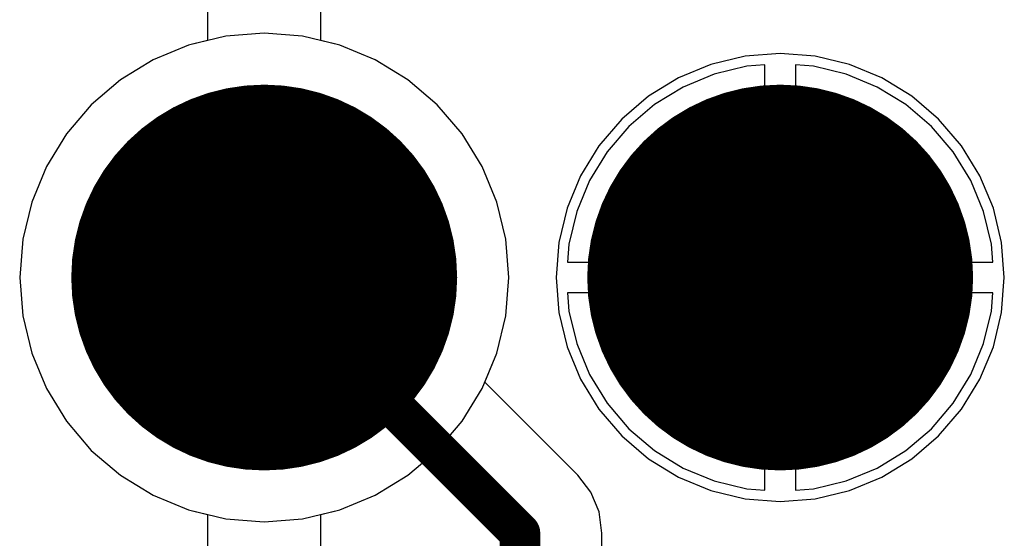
# Model space of a CAD drawing. Header units: millimetres. Extents: x 138 to 555, y 26 to 334.
# Tile 549 of 656: x 321.85 to 326.69, y 199.06 to 201.61. Entities that reach past the tile are written whole.
import ezdxf

# ---------------------------------------------------------------- set-up
doc = ezdxf.new("R2010")
doc.units = ezdxf.units.MM
for name, color, linetype in [('BottomLayer', 5, 'Continuous'), ('BottomSolder', 6, 'Continuous'), ('DrillDrawing', 1, 'Continuous'), ('Mechanical27', 56, 'Continuous'), ('MidLayer1', 16, 'Continuous'), ('MidLayer2', 76, 'Continuous'), ('MidLayer3', 90, 'Continuous'), ('MidLayer4', 156, 'Continuous'), ('MultiLayer', 9, 'Continuous'), ('PadHoleLayer', 156, 'Continuous'), ('TopLayer', 1, 'Continuous'), ('TopSolder', 216, 'Continuous')]:
    doc.layers.add(name, color=color, linetype=linetype)

# ---------------------------------------------------------------- blocks, each defined once
blk = doc.blocks.new('CON_CVILUX_CH87_20_2_V_1_00_939')
at = {"layer": 'BottomLayer', "const_width": 0.9}
for points in [[(-4.26, 1.27, 1), (-3.36, 1.27, 1)], [(-4.26, -1.27, 1), (-3.36, -1.27, 1)]]:
    blk.add_lwpolyline(points, format="xyb", close=True, dxfattribs=at)
at = {"layer": 'BottomSolder', "const_width": 0.95}
for points in [[(-4.285, 1.27, 1), (-3.335, 1.27, 1)], [(-4.285, -1.27, 1), (-3.335, -1.27, 1)]]:
    blk.add_lwpolyline(points, format="xyb", close=True, dxfattribs=at)
at = {"layer": 'Mechanical27'}
for points, const_width in [([(-2.885, 1.27, 1), (-4.735, 1.27, 1)], 0.01), ([(-4.7375, 1.27, 1), (-4.7325, 1.27, 1)], 0.005), ([(-2.8875, 1.27, 1), (-2.8825, 1.27, 1)], 0.005), ([(-2.885, -1.27, 1), (-4.735, -1.27, 1)], 0.01), ([(-4.7375, -1.27, 1), (-4.7325, -1.27, 1)], 0.005), ([(-2.8875, -1.27, 1), (-2.8825, -1.27, 1)], 0.005)]:
    blk.add_lwpolyline(points, format="xyb", close=True, dxfattribs=dict(at, const_width=const_width))
at = {"layer": 'MidLayer1', "const_width": 0.9}
for points in [[(-4.26, 1.27, 1), (-3.36, 1.27, 1)], [(-4.26, -1.27, 1), (-3.36, -1.27, 1)]]:
    blk.add_lwpolyline(points, format="xyb", close=True, dxfattribs=at)
at = {"layer": 'MidLayer2', "const_width": 0.9}
for points in [[(-4.26, 1.27, 1), (-3.36, 1.27, 1)], [(-4.26, -1.27, 1), (-3.36, -1.27, 1)]]:
    blk.add_lwpolyline(points, format="xyb", close=True, dxfattribs=at)
at = {"layer": 'MidLayer3', "const_width": 0.9}
for points in [[(-4.26, 1.27, 1), (-3.36, 1.27, 1)], [(-4.26, -1.27, 1), (-3.36, -1.27, 1)]]:
    blk.add_lwpolyline(points, format="xyb", close=True, dxfattribs=at)
at = {"layer": 'MidLayer4', "const_width": 0.9}
for points in [[(-4.26, 1.27, 1), (-3.36, 1.27, 1)], [(-4.26, -1.27, 1), (-3.36, -1.27, 1)]]:
    blk.add_lwpolyline(points, format="xyb", close=True, dxfattribs=at)
at = {"layer": 'MultiLayer', "const_width": 0.9}
for points in [[(-4.26, 1.27, 1), (-3.36, 1.27, 1)], [(-4.26, -1.27, 1), (-3.36, -1.27, 1)]]:
    blk.add_lwpolyline(points, format="xyb", close=True, dxfattribs=at)
at = {"layer": 'PadHoleLayer', "const_width": 0.6}
for points in [[(-4.11, 1.27, 1), (-3.51, 1.27, 1)], [(-4.11, -1.27, 1), (-3.51, -1.27, 1)]]:
    blk.add_lwpolyline(points, format="xyb", close=True, dxfattribs=at)
at = {"layer": 'TopLayer', "const_width": 0.9}
for points in [[(-4.26, 1.27, 1), (-3.36, 1.27, 1)], [(-4.26, -1.27, 1), (-3.36, -1.27, 1)]]:
    blk.add_lwpolyline(points, format="xyb", close=True, dxfattribs=at)
at = {"layer": 'TopSolder', "const_width": 0.95}
for points in [[(-4.285, 1.27, 1), (-3.335, 1.27, 1)], [(-4.285, -1.27, 1), (-3.335, -1.27, 1)]]:
    blk.add_lwpolyline(points, format="xyb", close=True, dxfattribs=at)

msp = doc.modelspace()

# ---------------------------------------------------------------- linework, layer by layer
at = {"layer": 'BottomLayer'}
for p, q in [((322.7716, 201.7152), (322.7716, 201.5095)), ((323.3293, 201.5095), (323.3293, 201.7152)), ((322.7716, 201.5095), (322.6785, 201.4872)), ((323.4224, 201.4872), (323.3293, 201.5095)), ((322.6785, 201.4872), (322.504, 201.4149)), ((323.5969, 201.4149), (323.4224, 201.4872)), ((322.504, 201.4149), (322.3429, 201.3162)), ((323.758, 201.3162), (323.5969, 201.4149)), ((325.4257, 201.3827), (325.265, 201.3441)), ((325.5154, 201.3897), (325.4257, 201.3827)), ((325.5154, 200.4174), (325.5154, 201.3897)), ((325.7552, 201.3827), (325.6654, 201.3897)), ((325.6654, 201.3897), (325.6654, 200.4174)), ((325.9159, 201.3441), (325.7552, 201.3827)), ((322.3429, 201.3162), (322.1993, 201.1935)), ((323.9016, 201.1935), (323.758, 201.3162)), ((325.265, 201.3441), (325.1123, 201.2808)), ((326.0686, 201.2808), (325.9159, 201.3441)), ((325.1123, 201.2808), (324.9714, 201.1945)), ((326.2095, 201.1945), (326.0686, 201.2808)), ((322.1993, 201.1935), (322.0766, 201.0499)), ((324.0243, 201.0499), (323.9016, 201.1935)), ((324.9714, 201.1945), (324.8457, 201.0871)), ((326.3352, 201.0871), (326.2095, 201.1945)), ((324.8457, 201.0871), (324.7384, 200.9615)), ((326.4425, 200.9615), (326.3352, 201.0871)), ((322.0766, 201.0499), (321.9779, 200.8889)), ((324.123, 200.8889), (324.0243, 201.0499)), ((324.7384, 200.9615), (324.652, 200.8206)), ((326.5289, 200.8206), (326.4425, 200.9615)), ((321.9779, 200.8889), (321.9057, 200.7144)), ((324.1953, 200.7144), (324.123, 200.8889)), ((324.652, 200.8206), (324.5888, 200.6679)), ((326.5922, 200.6679), (326.5289, 200.8206)), ((321.9057, 200.7144), (321.8616, 200.5307)), ((324.2393, 200.5307), (324.1953, 200.7144)), ((324.5888, 200.6679), (324.5502, 200.5072)), ((326.6307, 200.5072), (326.5922, 200.6679)), ((321.8616, 200.5307), (321.8467, 200.3424)), ((324.2542, 200.3424), (324.2393, 200.5307)), ((324.5502, 200.5072), (324.5431, 200.4174)), ((326.6378, 200.4174), (326.6307, 200.5072)), ((324.5431, 200.4174), (325.5154, 200.4174)), ((325.6654, 200.4174), (326.6378, 200.4174)), ((321.8467, 200.3424), (321.8616, 200.1541)), ((324.2393, 200.1541), (324.2542, 200.3424)), ((325.5154, 200.2674), (324.5431, 200.2674)), ((324.5431, 200.2674), (324.5502, 200.1776)), ((325.5154, 199.295), (325.5154, 200.2674)), ((326.6378, 200.2674), (325.6654, 200.2674)), ((325.6654, 200.2674), (325.6654, 199.295)), ((326.6307, 200.1776), (326.6378, 200.2674)), ((321.8616, 200.1541), (321.9057, 199.9704)), ((324.1953, 199.9704), (324.2393, 200.1541)), ((324.5502, 200.1776), (324.5888, 200.0169)), ((326.5922, 200.0169), (326.6307, 200.1776)), ((324.5888, 200.0169), (324.652, 199.8642)), ((326.5289, 199.8642), (326.5922, 200.0169)), ((321.9057, 199.9704), (321.9779, 199.7959)), ((324.123, 199.7959), (324.1953, 199.9704)), ((324.652, 199.8642), (324.7384, 199.7233)), ((326.4425, 199.7233), (326.5289, 199.8642)), ((321.9779, 199.7959), (322.0766, 199.6349)), ((324.0243, 199.6349), (324.123, 199.7959)), ((324.7384, 199.7233), (324.8457, 199.5976)), ((326.3352, 199.5976), (326.4425, 199.7233)), ((322.0766, 199.6349), (322.1993, 199.4912)), ((323.9016, 199.4912), (324.0243, 199.6349)), ((324.8457, 199.5976), (324.9714, 199.4903)), ((326.2095, 199.4903), (326.3352, 199.5976)), ((322.1993, 199.4912), (322.3429, 199.3686)), ((323.758, 199.3686), (323.9016, 199.4912)), ((324.9714, 199.4903), (325.1123, 199.4039)), ((326.0686, 199.4039), (326.2095, 199.4903)), ((322.3429, 199.3686), (322.504, 199.2699)), ((323.5969, 199.2699), (323.758, 199.3686)), ((325.1123, 199.4039), (325.265, 199.3407)), ((325.9159, 199.3407), (326.0686, 199.4039)), ((325.265, 199.3407), (325.4257, 199.3021)), ((325.7552, 199.3021), (325.9159, 199.3407)), ((322.504, 199.2699), (322.6785, 199.1976)), ((323.4224, 199.1976), (323.5969, 199.2699)), ((325.4257, 199.3021), (325.5154, 199.295)), ((325.6654, 199.295), (325.7552, 199.3021)), ((322.6785, 199.1976), (322.7716, 199.1752)), ((322.7716, 199.1752), (322.7716, 198.9695)), ((323.3293, 199.1752), (323.4224, 199.1976)), ((323.3293, 198.9695), (323.3293, 199.1752))]:
    msp.add_line(p, q, dxfattribs=at)
at = {"layer": 'DrillDrawing'}
for p, q in [((322.8304, 200.5455), (322.8304, 200.0377)), ((323.1689, 200.2916), (323.1689, 200.5455)), ((323.1689, 200.5455), (323.1689, 200.0377)), ((325.3704, 200.5455), (325.3704, 200.0377)), ((325.7089, 200.2916), (325.7089, 200.5455)), ((325.7089, 200.5455), (325.7089, 200.0377)), ((322.8304, 200.0377), (322.8304, 200.2916)), ((322.8304, 200.2916), (323.1689, 200.2916)), ((325.3704, 200.0377), (325.3704, 200.2916)), ((325.3704, 200.2916), (325.7089, 200.2916))]:
    msp.add_line(p, q, dxfattribs=at)
at = {"layer": 'MidLayer2'}
for p, q in [((322.7716, 201.7152), (322.7716, 201.5095)), ((323.3293, 201.5095), (323.3293, 201.7152)), ((322.7716, 201.5095), (322.6785, 201.4872)), ((323.4224, 201.4872), (323.3293, 201.5095)), ((322.6785, 201.4872), (322.504, 201.4149)), ((323.5969, 201.4149), (323.4224, 201.4872)), ((322.504, 201.4149), (322.3429, 201.3162)), ((323.758, 201.3162), (323.5969, 201.4149)), ((325.4257, 201.3827), (325.265, 201.3441)), ((325.5154, 201.3897), (325.4257, 201.3827)), ((325.5154, 200.4174), (325.5154, 201.3897)), ((325.7552, 201.3827), (325.6654, 201.3897)), ((325.6654, 201.3897), (325.6654, 200.4174)), ((325.9159, 201.3441), (325.7552, 201.3827)), ((322.3429, 201.3162), (322.1993, 201.1935)), ((323.9016, 201.1935), (323.758, 201.3162)), ((325.265, 201.3441), (325.1123, 201.2808)), ((326.0686, 201.2808), (325.9159, 201.3441)), ((325.1123, 201.2808), (324.9714, 201.1945)), ((326.2095, 201.1945), (326.0686, 201.2808)), ((322.1993, 201.1935), (322.0766, 201.0499)), ((324.0243, 201.0499), (323.9016, 201.1935)), ((324.9714, 201.1945), (324.8457, 201.0871)), ((326.3352, 201.0871), (326.2095, 201.1945)), ((324.8457, 201.0871), (324.7384, 200.9615)), ((326.4425, 200.9615), (326.3352, 201.0871)), ((322.0766, 201.0499), (321.9779, 200.8889)), ((324.123, 200.8889), (324.0243, 201.0499)), ((324.7384, 200.9615), (324.652, 200.8206)), ((326.5289, 200.8206), (326.4425, 200.9615)), ((321.9779, 200.8889), (321.9057, 200.7144)), ((324.1953, 200.7144), (324.123, 200.8889)), ((324.652, 200.8206), (324.5888, 200.6679)), ((326.5922, 200.6679), (326.5289, 200.8206)), ((321.9057, 200.7144), (321.8616, 200.5307)), ((324.2393, 200.5307), (324.1953, 200.7144)), ((324.5888, 200.6679), (324.5502, 200.5072)), ((326.6307, 200.5072), (326.5922, 200.6679)), ((321.8616, 200.5307), (321.8467, 200.3424)), ((324.2542, 200.3424), (324.2393, 200.5307)), ((324.5502, 200.5072), (324.5431, 200.4174)), ((326.6378, 200.4174), (326.6307, 200.5072)), ((324.5431, 200.4174), (325.5154, 200.4174)), ((325.6654, 200.4174), (326.6378, 200.4174)), ((321.8467, 200.3424), (321.8616, 200.1541)), ((324.2393, 200.1541), (324.2542, 200.3424)), ((325.5154, 200.2674), (324.5431, 200.2674)), ((324.5431, 200.2674), (324.5502, 200.1776)), ((325.5154, 199.295), (325.5154, 200.2674)), ((326.6378, 200.2674), (325.6654, 200.2674)), ((325.6654, 200.2674), (325.6654, 199.295)), ((326.6307, 200.1776), (326.6378, 200.2674)), ((321.8616, 200.1541), (321.9057, 199.9704)), ((324.1953, 199.9704), (324.2393, 200.1541)), ((324.5502, 200.1776), (324.5888, 200.0169)), ((326.5922, 200.0169), (326.6307, 200.1776)), ((324.5888, 200.0169), (324.652, 199.8642)), ((326.5289, 199.8642), (326.5922, 200.0169)), ((321.9057, 199.9704), (321.9779, 199.7959)), ((324.123, 199.7959), (324.1953, 199.9704)), ((324.652, 199.8642), (324.7384, 199.7233)), ((326.4425, 199.7233), (326.5289, 199.8642)), ((321.9779, 199.7959), (322.0766, 199.6349)), ((324.0243, 199.6349), (324.123, 199.7959)), ((324.7384, 199.7233), (324.8457, 199.5976)), ((326.3352, 199.5976), (326.4425, 199.7233)), ((322.0766, 199.6349), (322.1993, 199.4912)), ((323.9016, 199.4912), (324.0243, 199.6349)), ((324.8457, 199.5976), (324.9714, 199.4903)), ((326.2095, 199.4903), (326.3352, 199.5976)), ((322.1993, 199.4912), (322.3429, 199.3686)), ((323.758, 199.3686), (323.9016, 199.4912)), ((324.9714, 199.4903), (325.1123, 199.4039)), ((326.0686, 199.4039), (326.2095, 199.4903)), ((322.3429, 199.3686), (322.504, 199.2699)), ((323.5969, 199.2699), (323.758, 199.3686)), ((325.1123, 199.4039), (325.265, 199.3407)), ((325.9159, 199.3407), (326.0686, 199.4039)), ((325.265, 199.3407), (325.4257, 199.3021)), ((325.7552, 199.3021), (325.9159, 199.3407)), ((322.504, 199.2699), (322.6785, 199.1976)), ((323.4224, 199.1976), (323.5969, 199.2699)), ((325.4257, 199.3021), (325.5154, 199.295)), ((325.6654, 199.295), (325.7552, 199.3021)), ((322.6785, 199.1976), (322.7716, 199.1752)), ((322.7716, 199.1752), (322.7716, 198.9695)), ((323.3293, 199.1752), (323.4224, 199.1976)), ((323.3293, 198.9695), (323.3293, 199.1752))]:
    msp.add_line(p, q, dxfattribs=at)
at = {"layer": 'MidLayer3'}
for p, q in [((323.0505, 201.5461), (322.8622, 201.5313)), ((323.2388, 201.5313), (323.0505, 201.5461)), ((322.8622, 201.5313), (322.6785, 201.4872)), ((323.4224, 201.4872), (323.2388, 201.5313)), ((322.6785, 201.4872), (322.504, 201.4149)), ((323.5969, 201.4149), (323.4224, 201.4872)), ((322.504, 201.4149), (322.3429, 201.3162)), ((323.758, 201.3162), (323.5969, 201.4149)), ((325.4257, 201.3827), (325.265, 201.3441)), ((325.5154, 201.3897), (325.4257, 201.3827)), ((325.5154, 200.4174), (325.5154, 201.3897)), ((325.7552, 201.3827), (325.6654, 201.3897)), ((325.6654, 201.3897), (325.6654, 200.4174)), ((325.9159, 201.3441), (325.7552, 201.3827)), ((322.3429, 201.3162), (322.1993, 201.1935)), ((323.9016, 201.1935), (323.758, 201.3162)), ((325.265, 201.3441), (325.1123, 201.2808)), ((326.0686, 201.2808), (325.9159, 201.3441)), ((325.1123, 201.2808), (324.9714, 201.1945)), ((326.2095, 201.1945), (326.0686, 201.2808)), ((322.1993, 201.1935), (322.0766, 201.0499)), ((324.0243, 201.0499), (323.9016, 201.1935)), ((324.9714, 201.1945), (324.8457, 201.0871)), ((326.3352, 201.0871), (326.2095, 201.1945)), ((324.8457, 201.0871), (324.7384, 200.9615)), ((326.4425, 200.9615), (326.3352, 201.0871)), ((322.0766, 201.0499), (321.9779, 200.8889)), ((324.123, 200.8889), (324.0243, 201.0499)), ((324.7384, 200.9615), (324.652, 200.8206)), ((326.5289, 200.8206), (326.4425, 200.9615)), ((321.9779, 200.8889), (321.9057, 200.7144)), ((324.1953, 200.7144), (324.123, 200.8889)), ((324.652, 200.8206), (324.5888, 200.6679)), ((326.5922, 200.6679), (326.5289, 200.8206)), ((321.9057, 200.7144), (321.8616, 200.5307)), ((324.2393, 200.5307), (324.1953, 200.7144)), ((324.5888, 200.6679), (324.5502, 200.5072)), ((326.6307, 200.5072), (326.5922, 200.6679)), ((321.8616, 200.5307), (321.8467, 200.3424)), ((324.2542, 200.3424), (324.2393, 200.5307)), ((324.5502, 200.5072), (324.5431, 200.4174)), ((326.6378, 200.4174), (326.6307, 200.5072)), ((324.5431, 200.4174), (325.5154, 200.4174)), ((325.6654, 200.4174), (326.6378, 200.4174)), ((321.8467, 200.3424), (321.8616, 200.1541)), ((324.2393, 200.1541), (324.2542, 200.3424)), ((325.5154, 200.2674), (324.5431, 200.2674)), ((324.5431, 200.2674), (324.5502, 200.1776)), ((325.5154, 199.295), (325.5154, 200.2674)), ((326.6378, 200.2674), (325.6654, 200.2674)), ((325.6654, 200.2674), (325.6654, 199.295)), ((326.6307, 200.1776), (326.6378, 200.2674)), ((321.8616, 200.1541), (321.9057, 199.9704)), ((324.1953, 199.9704), (324.2393, 200.1541)), ((324.5502, 200.1776), (324.5888, 200.0169)), ((326.5922, 200.0169), (326.6307, 200.1776)), ((324.5888, 200.0169), (324.652, 199.8642)), ((326.5289, 199.8642), (326.5922, 200.0169)), ((321.9057, 199.9704), (321.9779, 199.7959)), ((324.123, 199.7959), (324.1953, 199.9704)), ((324.652, 199.8642), (324.7384, 199.7233)), ((326.4425, 199.7233), (326.5289, 199.8642)), ((321.9779, 199.7959), (322.0766, 199.6349)), ((324.0243, 199.6349), (324.123, 199.7959)), ((324.7384, 199.7233), (324.8457, 199.5976)), ((326.3352, 199.5976), (326.4425, 199.7233)), ((322.0766, 199.6349), (322.1993, 199.4912)), ((323.9016, 199.4912), (324.0243, 199.6349)), ((324.8457, 199.5976), (324.9714, 199.4903)), ((326.2095, 199.4903), (326.3352, 199.5976)), ((322.1993, 199.4912), (322.3429, 199.3686)), ((323.758, 199.3686), (323.9016, 199.4912)), ((324.9714, 199.4903), (325.1123, 199.4039)), ((326.0686, 199.4039), (326.2095, 199.4903)), ((322.3429, 199.3686), (322.504, 199.2699)), ((323.5969, 199.2699), (323.758, 199.3686)), ((325.1123, 199.4039), (325.265, 199.3407)), ((325.9159, 199.3407), (326.0686, 199.4039)), ((325.265, 199.3407), (325.4257, 199.3021)), ((325.7552, 199.3021), (325.9159, 199.3407)), ((322.504, 199.2699), (322.6785, 199.1976)), ((323.4224, 199.1976), (323.5969, 199.2699)), ((325.4257, 199.3021), (325.5154, 199.295)), ((325.6654, 199.295), (325.7552, 199.3021)), ((322.6785, 199.1976), (322.8622, 199.1535)), ((323.2388, 199.1535), (323.4224, 199.1976)), ((322.8622, 199.1535), (323.0505, 199.1387)), ((323.0505, 199.1387), (323.2388, 199.1535))]:
    msp.add_line(p, q, dxfattribs=at)
at = {"layer": 'MidLayer4'}
for p, q in [((323.0505, 201.5461), (322.8622, 201.5313)), ((323.2388, 201.5313), (323.0505, 201.5461)), ((322.8622, 201.5313), (322.6785, 201.4872)), ((323.4224, 201.4872), (323.2388, 201.5313)), ((322.6785, 201.4872), (322.504, 201.4149)), ((323.5969, 201.4149), (323.4224, 201.4872)), ((325.5905, 201.4458), (325.4178, 201.4322)), ((325.7631, 201.4322), (325.5905, 201.4458)), ((322.504, 201.4149), (322.3429, 201.3162)), ((323.758, 201.3162), (323.5969, 201.4149)), ((325.4178, 201.4322), (325.2495, 201.3918)), ((325.9314, 201.3918), (325.7631, 201.4322)), ((325.2495, 201.3918), (325.0895, 201.3255)), ((326.0914, 201.3255), (325.9314, 201.3918)), ((322.3429, 201.3162), (322.1993, 201.1935)), ((323.9016, 201.1935), (323.758, 201.3162)), ((325.0895, 201.3255), (324.9419, 201.2351)), ((326.239, 201.2351), (326.0914, 201.3255)), ((324.9419, 201.2351), (324.8102, 201.1226)), ((326.3707, 201.1226), (326.239, 201.2351)), ((322.1993, 201.1935), (322.0766, 201.0499)), ((324.0243, 201.0499), (323.9016, 201.1935)), ((324.8102, 201.1226), (324.6978, 200.9909)), ((326.4831, 200.9909), (326.3707, 201.1226)), ((322.0766, 201.0499), (321.9779, 200.8889)), ((324.123, 200.8889), (324.0243, 201.0499)), ((324.6978, 200.9909), (324.6073, 200.8433)), ((326.5736, 200.8433), (326.4831, 200.9909)), ((321.9779, 200.8889), (321.9057, 200.7144)), ((324.1953, 200.7144), (324.123, 200.8889)), ((324.6073, 200.8433), (324.5411, 200.6834)), ((326.6399, 200.6834), (326.5736, 200.8433)), ((321.9057, 200.7144), (321.8616, 200.5307)), ((324.2393, 200.5307), (324.1953, 200.7144)), ((324.5411, 200.6834), (324.5006, 200.515)), ((326.6803, 200.515), (326.6399, 200.6834)), ((321.8616, 200.5307), (321.8467, 200.3424)), ((324.2542, 200.3424), (324.2393, 200.5307)), ((324.5006, 200.515), (324.4871, 200.3424)), ((326.6939, 200.3424), (326.6803, 200.515)), ((321.8467, 200.3424), (321.8616, 200.1541)), ((324.2393, 200.1541), (324.2542, 200.3424)), ((324.4871, 200.3424), (324.5006, 200.1698)), ((326.6803, 200.1698), (326.6939, 200.3424)), ((321.8616, 200.1541), (321.9057, 199.9704)), ((324.1953, 199.9704), (324.2393, 200.1541)), ((324.5006, 200.1698), (324.5411, 200.0014)), ((326.6399, 200.0014), (326.6803, 200.1698)), ((324.5411, 200.0014), (324.6073, 199.8415)), ((326.5736, 199.8415), (326.6399, 200.0014)), ((321.9057, 199.9704), (321.9779, 199.7959)), ((324.123, 199.7959), (324.1953, 199.9704)), ((324.6073, 199.8415), (324.6978, 199.6938)), ((326.4831, 199.6938), (326.5736, 199.8415)), ((321.9779, 199.7959), (322.0766, 199.6349)), ((324.0243, 199.6349), (324.123, 199.7959)), ((324.6978, 199.6938), (324.8102, 199.5622)), ((326.3707, 199.5622), (326.4831, 199.6938)), ((322.0766, 199.6349), (322.1993, 199.4912)), ((323.9016, 199.4912), (324.0243, 199.6349)), ((324.8102, 199.5622), (324.9419, 199.4497)), ((326.239, 199.4497), (326.3707, 199.5622)), ((322.1993, 199.4912), (322.3429, 199.3686)), ((323.758, 199.3686), (323.9016, 199.4912)), ((324.9419, 199.4497), (325.0895, 199.3593)), ((326.0914, 199.3593), (326.239, 199.4497)), ((322.3429, 199.3686), (322.504, 199.2699)), ((323.5969, 199.2699), (323.758, 199.3686)), ((325.0895, 199.3593), (325.2495, 199.293)), ((325.9314, 199.293), (326.0914, 199.3593)), ((322.504, 199.2699), (322.6785, 199.1976)), ((323.4224, 199.1976), (323.5969, 199.2699)), ((325.2495, 199.293), (325.4178, 199.2526)), ((325.7631, 199.2526), (325.9314, 199.293)), ((325.4178, 199.2526), (325.5905, 199.239)), ((325.5905, 199.239), (325.7631, 199.2526)), ((322.6785, 199.1976), (322.8622, 199.1535)), ((323.2388, 199.1535), (323.4224, 199.1976)), ((322.8622, 199.1535), (323.0505, 199.1387)), ((323.0505, 199.1387), (323.2388, 199.1535))]:
    msp.add_line(p, q, dxfattribs=at)
at = {"layer": 'TopLayer'}
for p, q in [((322.7716, 201.7152), (322.7716, 201.5095)), ((323.3293, 201.5095), (323.3293, 201.7152)), ((322.7716, 201.5095), (322.6785, 201.4872)), ((323.4224, 201.4872), (323.3293, 201.5095)), ((322.6785, 201.4872), (322.504, 201.4149)), ((323.5969, 201.4149), (323.4224, 201.4872)), ((322.504, 201.4149), (322.3429, 201.3162)), ((323.758, 201.3162), (323.5969, 201.4149)), ((325.4257, 201.3827), (325.265, 201.3441)), ((325.5154, 201.3897), (325.4257, 201.3827)), ((325.5154, 200.4174), (325.5154, 201.3897)), ((325.7552, 201.3827), (325.6654, 201.3897)), ((325.6654, 201.3897), (325.6654, 200.4174)), ((325.9159, 201.3441), (325.7552, 201.3827)), ((322.3429, 201.3162), (322.1993, 201.1935)), ((323.9016, 201.1935), (323.758, 201.3162)), ((325.265, 201.3441), (325.1123, 201.2808)), ((326.0686, 201.2808), (325.9159, 201.3441)), ((325.1123, 201.2808), (324.9714, 201.1945)), ((326.2095, 201.1945), (326.0686, 201.2808)), ((322.1993, 201.1935), (322.0766, 201.0499)), ((324.0243, 201.0499), (323.9016, 201.1935)), ((324.9714, 201.1945), (324.8457, 201.0871)), ((326.3352, 201.0871), (326.2095, 201.1945)), ((324.8457, 201.0871), (324.7384, 200.9615)), ((326.4425, 200.9615), (326.3352, 201.0871)), ((322.0766, 201.0499), (321.9779, 200.8889)), ((324.123, 200.8889), (324.0243, 201.0499)), ((324.7384, 200.9615), (324.652, 200.8206)), ((326.5289, 200.8206), (326.4425, 200.9615)), ((321.9779, 200.8889), (321.9057, 200.7144)), ((324.1953, 200.7144), (324.123, 200.8889)), ((324.652, 200.8206), (324.5888, 200.6679)), ((326.5922, 200.6679), (326.5289, 200.8206)), ((321.9057, 200.7144), (321.8616, 200.5307)), ((324.2393, 200.5307), (324.1953, 200.7144)), ((324.5888, 200.6679), (324.5502, 200.5072)), ((326.6307, 200.5072), (326.5922, 200.6679)), ((321.8616, 200.5307), (321.8467, 200.3424)), ((324.2542, 200.3424), (324.2393, 200.5307)), ((324.5502, 200.5072), (324.5431, 200.4174)), ((326.6378, 200.4174), (326.6307, 200.5072)), ((324.5431, 200.4174), (325.5154, 200.4174)), ((325.6654, 200.4174), (326.6378, 200.4174)), ((321.8467, 200.3424), (321.8616, 200.1541)), ((324.2393, 200.1541), (324.2542, 200.3424)), ((325.5154, 200.2674), (324.5431, 200.2674)), ((324.5431, 200.2674), (324.5502, 200.1776)), ((325.5154, 199.295), (325.5154, 200.2674)), ((326.6378, 200.2674), (325.6654, 200.2674)), ((325.6654, 200.2674), (325.6654, 199.295)), ((326.6307, 200.1776), (326.6378, 200.2674)), ((321.8616, 200.1541), (321.9057, 199.9704)), ((324.1953, 199.9704), (324.2393, 200.1541)), ((324.5502, 200.1776), (324.5888, 200.0169)), ((326.5922, 200.0169), (326.6307, 200.1776)), ((324.5888, 200.0169), (324.652, 199.8642)), ((326.5289, 199.8642), (326.5922, 200.0169)), ((321.9057, 199.9704), (321.9779, 199.7959)), ((324.136, 199.8274), (324.1953, 199.9704)), ((324.652, 199.8642), (324.7384, 199.7233)), ((326.4425, 199.7233), (326.5289, 199.8642)), ((324.5946, 199.3689), (324.136, 199.8274)), ((321.9779, 199.7959), (322.0766, 199.6349)), ((324.7384, 199.7233), (324.8457, 199.5976)), ((326.3352, 199.5976), (326.4425, 199.7233)), ((322.0766, 199.6349), (322.1993, 199.4912)), ((324.8457, 199.5976), (324.9714, 199.4903)), ((326.2095, 199.4903), (326.3352, 199.5976)), ((322.1993, 199.4912), (322.3429, 199.3686)), ((324.9714, 199.4903), (325.1123, 199.4039)), ((326.0686, 199.4039), (326.2095, 199.4903)), ((322.3429, 199.3686), (322.504, 199.2699)), ((324.6587, 199.2853), (324.5946, 199.3689)), ((325.1123, 199.4039), (325.265, 199.3407)), ((325.9159, 199.3407), (326.0686, 199.4039)), ((325.265, 199.3407), (325.4257, 199.3021)), ((325.7552, 199.3021), (325.9159, 199.3407)), ((322.504, 199.2699), (322.6785, 199.1976)), ((324.699, 199.188), (324.6587, 199.2853)), ((325.4257, 199.3021), (325.5154, 199.295)), ((325.6654, 199.295), (325.7552, 199.3021)), ((322.6785, 199.1976), (322.7716, 199.1752)), ((322.7716, 199.1752), (322.7716, 198.9695)), ((324.7128, 199.0836), (324.699, 199.188)), ((324.7128, 198.6932), (324.7128, 199.0836))]:
    msp.add_line(p, q, dxfattribs=at)
at = {"layer": 'TopLayer', "const_width": 0.2}
for points in [[(323.0505, 200.3424), (324.3093, 199.0836)], [(324.3093, 197.0879), (324.3093, 199.0836)]]:
    msp.add_lwpolyline(points, dxfattribs=at)
at = {"layer": 'TopLayer', "const_width": 0.1}
for points in [[(323.0005, 200.3424, 1), (323.1005, 200.3424, 1)], [(324.2593, 199.0836, 1), (324.3593, 199.0836, 1)], [(324.2593, 199.0836, 1), (324.3593, 199.0836, 1)]]:
    msp.add_lwpolyline(points, format="xyb", close=True, dxfattribs=at)

# ---------------------------------------------------------------- block references
at = {"rotation": 270}
msp.add_blockref('CON_CVILUX_CH87_20_2_V_1_00_939', (324.3205, 196.5324), dxfattribs=at)

doc.saveas('drawing.dxf')
